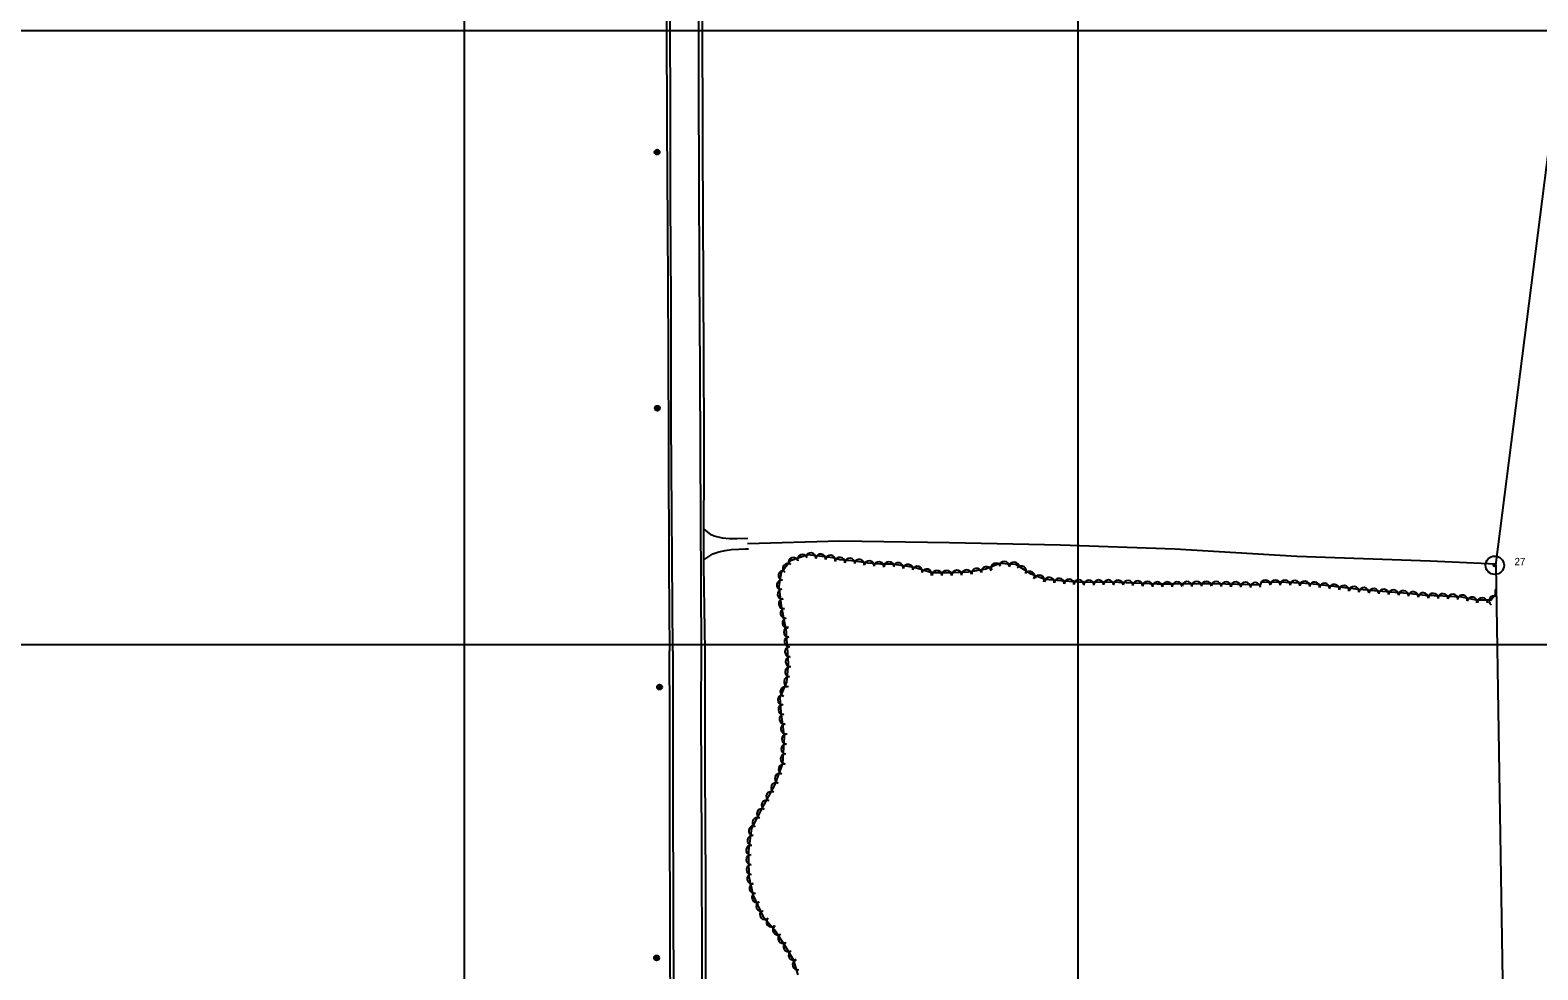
# Model space of a CAD drawing. Extents: x 353423 to 364002, y 127000 to 201942.
# Drawn here: x 362146 to 363374, y 140235 to 141000 of the extents above; entities that cross this region are included whole.
import ezdxf

# ---------------------------------------------------------------- set-up
doc = ezdxf.new("R2010")
doc.units = 0
for name, color, linetype in [('E_DTM_SlopeTop', 7, 'Continuous'), ('E_FEN_Generic', 7, 'Continuous'), ('E_LAND_BrushLine', 7, 'Continuous'), ('E_LAND_TreeLine', 7, 'Continuous'), ('E_MISCPROP', 7, 'Continuous'), ('E_RDWY_AsphConc', 7, 'Continuous'), ('E_RDWY_Gravel', 7, 'Continuous')]:
    doc.layers.add(name, color=color, linetype=linetype)

msp = doc.modelspace()

# ---------------------------------------------------------------- linework, layer by layer
at = {"layer": 'E_DTM_SlopeTop'}
for points in [[(362693.1, 140494.7), (362692.2, 140657.4), (362692, 140722.8), (362691.5, 140803.5), (362691.3, 140878.2), (362690.9, 140951.4), (362690.9, 141049), (362690.3, 141162.2), (362690.3, 141249.2), (362689.9, 141345.5), (362689.6, 141443.3), (362689.2, 141550), (362688.9, 141643), (362688.8, 141762.4), (362689, 141916.4)], [(362691.4, 141916.8), (362691.7, 141799.7), (362691.8, 141682.9), (362692.2, 141564.4), (362693, 141408.3), (362693.1, 141284.6), (362693.2, 141146.4), (362693.7, 141017.5), (362693.8, 140905.5), (362694.5, 140792.8), (362695.1, 140670.4), (362694.8, 140564.3), (362695.7, 140494.7)], [(362662.8, 141911.5), (362663.1, 141783.5), (362663.4, 141654.4), (362663.5, 141554.1), (362663.6, 141460.9), (362663.8, 141370.9), (362664.2, 141287.3), (362664.3, 141238.1), (362664.3, 141159.6), (362664.5, 141079.9), (362664.5, 141006.5), (362664.9, 140921.5), (362665.3, 140841.9), (362665.8, 140739.8), (362666.3, 140657.9), (362666.4, 140562.1), (362667.1, 140494.7)], [(362669.6, 140494.5), (362668.5, 140681.1), (362668.3, 140779.8), (362667.8, 140860.9), (362667.8, 140945.2), (362667.4, 141044.5), (362667.2, 141134.5), (362667.1, 141214), (362666.9, 141317.1), (362666.5, 141399.3), (362666.3, 141483), (362666.3, 141545.7), (362666.1, 141632.4), (362666.1, 141724.4), (362666, 141819.2), (362665.7, 141911.6)], [(362668.8, 139444.1), (362668.7, 139521.5), (362668.9, 139578), (362668.6, 139636.3), (362668.5, 139697.2), (362668.4, 139755.6), (362668.5, 139823.2), (362668.4, 139892.6), (362668.3, 139961.7), (362668.4, 140037.9), (362668, 140105.9), (362667.7, 140186.9), (362667.5, 140270.8), (362667.3, 140359.5), (362667.2, 140438.4), (362667.1, 140494.7)], [(362669.6, 140494.5), (362669.7, 140385.1), (362670, 140276.8), (362670.6, 140174.9), (362671, 140091.4), (362670.9, 140008.9), (362671, 139922.1), (362671.3, 139824.9), (362671.7, 139737.4), (362671.7, 139653.2), (362671.6, 139570.8), (362671.5, 139500.2), (362671.9, 139414.1)], [(362689.3, 138507), (362689.6, 138614.9), (362689.8, 138678.5), (362690.6, 138739.1), (362691.1, 138792.4), (362691.3, 138836.1), (362692.4, 138953.3), (362693.1, 139038.8), (362693.7, 139133.9), (362694.5, 139225.2), (362694.4, 139311.6), (362694.8, 139401.9), (362695, 139506.5), (362695.1, 139593.3), (362694.8, 139674.5), (362694.8, 139752.4), (362694.7, 139847.9), (362694.4, 139939.6), (362693.6, 140066.4), (362693.8, 140147.2), (362693.5, 140237), (362693.4, 140335.3), (362692.8, 140445.2), (362693.1, 140494.7)], [(362695.7, 140494.7), (362695.7, 140398.4), (362696.3, 140305.4), (362696.2, 140224.6), (362696.6, 140139), (362696.6, 140084.5), (362696.4, 139935), (362697.7, 139837.8), (362697.6, 139765.7), (362697.5, 139681), (362697.9, 139587.2), (362697.9, 139492.8), (362697.8, 139402.9), (362697.4, 139323), (362697.3, 139252.9), (362696.8, 139183.1), (362696.3, 139107.3), (362695.8, 139016.9), (362695.4, 138924.9), (362694.3, 138807.7), (362693.8, 138715.6), (362692.5, 138623), (362692.2, 138507.2)]]:
    msp.add_lwpolyline(points, dxfattribs=at)
at = {"layer": 'E_FEN_Generic'}
for points in [[(363148.4, 140548.3), (363110.6, 140549.4), (363098.5, 140549.4), (363078.1, 140548.9), (363064.3, 140548.9), (363045.3, 140549.9), (363026.4, 140550.5), (363004.4, 140550.4), (362989, 140551.4), (362972.7, 140552.9), (362961.7, 140557.2), (362949.2, 140565), (362936.2, 140565.8), (362924.7, 140561.3), (362910.4, 140558.8), (362895.5, 140558.2), (362880.8, 140558.2), (362866.4, 140562.5), (362848.3, 140565.4), (362839, 140565.2), (362828.5, 140566.2), (362818.2, 140567.8), (362805.7, 140568.9), (362800.1, 140570.5), (362779.8, 140572.9), (362765.6, 140568.1), (362757.9, 140558.3), (362756, 140547.5), (362758.1, 140531.4), (362761.2, 140514.8), (362762.1, 140513.3)], [(363340.4, 140541.5), (363336.3, 140535.9), (363324.4, 140536), (363312.5, 140538.3), (363297.1, 140539.3), (363282.7, 140539.9), (363268.5, 140541.4), (363254.2, 140542.6), (363241.4, 140543.5), (363226.1, 140544.9), (363208.1, 140547), (363194.3, 140548.6), (363182, 140549.8), (363169, 140550.3), (363156, 140550.5), (363148.4, 140550.4)], [(362761.9, 140513.9), (362762.1, 140507.7), (362762.8, 140497.3), (362763.6, 140484), (362762.2, 140469.2), (362757, 140456.8), (362757.7, 140444.7), (362760.5, 140424.7), (362759.1, 140402.7), (362752.6, 140385.4), (362742.1, 140366.4), (362733.7, 140350.1), (362731.3, 140332.1), (362731.4, 140325.1), (362731.7, 140310.9), (362735.2, 140295.5), (362743, 140278.5), (362752.6, 140267.6), (362760.9, 140254.6), (362767.7, 140243.2), (362771.5, 140230.8)]]:
    msp.add_lwpolyline(points, dxfattribs=at)
for centre, radius, start, end in [((362782.2, 140570.5), 4, 353.3945, 173.3792), ((362763.3, 140561.8), 4, 51.8143, 231.799), ((362767.9, 140566.6), 4, 18.693, 198.6777), ((362775.4, 140569.2), 4, 18.693, 198.6777), ((362790.2, 140569.5), 4, 353.3945, 173.3792), ((362798.1, 140568.6), 4, 353.3945, 173.3792), ((362805.9, 140566.8), 4, 355.1131, 175.0978), ((362813.9, 140566.1), 4, 355.1131, 175.0978), ((362821.7, 140565.2), 4, 351.1345, 171.1192), ((362829.7, 140564), 4, 354.1689, 174.1536), ((362837.6, 140563.2), 4, 354.1689, 174.1536), ((362845.9, 140563.3), 4, 1.737, 181.7217), ((362853.4, 140562.5), 4, 350.7009, 170.6856), ((362861.3, 140561.2), 4, 350.7009, 170.6856), ((362868.9, 140559.6), 4, 343.5038, 163.4885), ((362925, 140559.2), 4, 10.066, 190.0506), ((362932.9, 140562.2), 4, 21.2709, 201.2556), ((362939.7, 140563.5), 4, 356.7314, 176.7161), ((362947.7, 140563), 4, 356.7314, 176.7161), ((362953.7, 140559.8), 4, 327.9301, 147.9148), ((362758.3, 140548.2), 4, 80.0623, 260.047), ((362759.7, 140556.1), 4, 80.0623, 260.047), ((362876.5, 140557.3), 4, 343.5038, 163.4885), ((362884.9, 140556.1), 4, 0.1404, 180.1251), ((362892.9, 140556.1), 4, 0.1404, 180.1251), ((362901, 140556.3), 4, 2.0771, 182.0618), ((362909, 140556.6), 4, 2.0771, 182.0618), ((362917.2, 140557.8), 4, 10.066, 190.0506), ((362960.4, 140555.5), 4, 327.9301, 147.9148), ((362968.2, 140552.4), 4, 338.7393, 158.724), ((362976.5, 140550.5), 4, 354.6642, 174.6489), ((362984.5, 140549.7), 4, 354.6642, 174.6489), ((362992.5, 140549.1), 4, 356.2266, 176.2113), ((363000.4, 140548.6), 4, 356.2266, 176.2113), ((363008.6, 140548.3), 4, 0.2603, 180.245), ((363016.6, 140548.4), 4, 0.2603, 180.245), ((363024.6, 140548.4), 4, 0.2603, 180.245), ((363032.5, 140548.2), 4, 358.2862, 178.2709), ((363040.5, 140548), 4, 358.2862, 178.2709), ((363048.4, 140547.7), 4, 356.811, 176.7956), ((363056.4, 140547.2), 4, 356.811, 176.7956), ((363064.5, 140546.8), 4, 0.3145, 180.2992), ((363072.5, 140546.8), 4, 0.3145, 180.2992), ((363080.5, 140546.9), 4, 1.3206, 181.3053), ((363088.5, 140547.1), 4, 1.3206, 181.3053), ((363096.5, 140547.3), 4, 1.3206, 181.3053), ((363104.4, 140547.3), 4, 359.7324, 179.717), ((363112.4, 140547.2), 4, 358.44, 178.4246), ((363120.4, 140547), 4, 358.44, 178.4246), ((363128.4, 140546.8), 4, 358.44, 178.4246), ((363136.3, 140546.6), 4, 358.44, 178.4246), ((363144.3, 140546.3), 4, 358.44, 178.4246), ((363152.4, 140548.3), 4.04, 0.3093, 180.294), ((363160.5, 140548.3), 4.04, 359.4476, 179.4323), ((363168.5, 140548.2), 4.04, 359.4476, 179.4323), ((363176.5, 140547.9), 4.04, 357.63, 177.6146), ((363184.5, 140547.4), 4.04, 354.4412, 174.4259), ((363192.5, 140546.7), 4.04, 354.4412, 174.4259), ((363200.5, 140545.8), 4.04, 353.4738, 173.4585), ((362759, 140540.9), 4, 97.306, 277.2907), ((363208.5, 140544.8), 4.04, 353.3977, 173.3824), ((363216.5, 140543.9), 4.04, 353.3977, 173.3824), ((363224.6, 140543), 4.04, 353.3977, 173.3824), ((363232.6, 140542.2), 4.04, 354.5808, 174.5655), ((363240.7, 140541.4), 4.04, 354.5808, 174.5655), ((363248.8, 140540.9), 4.04, 356.1053, 176.09), ((363256.8, 140540.3), 4.04, 355.2781, 175.2628), ((363264.9, 140539.6), 4.04, 355.2781, 175.2628), ((363272.8, 140538.8), 4.04, 354.0073, 173.9919), ((363280.9, 140538), 4.04, 354.0073, 173.9919), ((363289.1, 140537.5), 4.04, 357.5785, 177.5632), ((363297.1, 140537.2), 4.04, 356.3397, 176.3244), ((363305.1, 140536.7), 4.04, 356.3397, 176.3244), ((363312.9, 140536.1), 4.04, 348.6977, 168.6824), ((363320.8, 140534.5), 4.04, 348.6977, 168.6824), ((363329.2, 140533.8), 4.04, 359.4564, 179.4411), ((363338.6, 140535.4), 4.04, 64.0489, 234.6548), ((363343.5, 140542.5), 4.04, 141.9871, 219.8591), ((362760, 140533), 4, 97.306, 277.2907), ((362761.4, 140525.3), 4, 100.8024, 280.7871), ((362762.9, 140517.4), 4, 100.8024, 280.7871), ((362764.1, 140510), 4.02, 92.4445, 272.4292), ((362764.6, 140502), 4.02, 93.583, 273.5677), ((362765.1, 140494), 4.02, 93.4214, 273.406), ((362765.6, 140485.9), 4.02, 93.4214, 273.406), ((362765.1, 140477.6), 4.02, 84.5673, 264.552), ((362761.3, 140461.5), 4.02, 67.5062, 247.4909), ((362764.3, 140469.6), 4.02, 84.5673, 264.552), ((362759.2, 140454.9), 4.02, 93.161, 273.1457), ((362759.7, 140446.9), 4.02, 93.161, 273.1457), ((362760.6, 140439.1), 4.02, 98.1547, 278.1393), ((362761.7, 140431.1), 4.02, 98.1547, 278.1393), ((362762, 140414.7), 4.02, 86.358, 266.3427), ((362762.5, 140422.7), 4.02, 86.358, 266.3427), ((362759.7, 140398.3), 4.02, 69.1321, 249.1168), ((362761.5, 140406.7), 4.02, 86.358, 266.3427), ((362756.8, 140390.8), 4.02, 69.1321, 249.1168), ((362749.8, 140376.1), 4.02, 61.2626, 241.2472), ((362753.7, 140383.1), 4.02, 61.2626, 241.2472), ((362742.2, 140362), 4.02, 62.7195, 242.7042), ((362746, 140369), 4.02, 61.2626, 241.2472), ((362738.5, 140354.9), 4.02, 62.7195, 242.7042), ((362734.5, 140340.3), 4.02, 82.398, 262.3827), ((362735.6, 140348.2), 4.02, 82.398, 262.3827), ((362733.4, 140332.3), 4.02, 82.398, 262.3827), ((362733.5, 140324.6), 4.02, 91.3809, 271.3656), ((362733.7, 140316.6), 4.02, 91.3809, 271.3656), ((362734.3, 140309), 4.02, 102.6554, 282.6401), ((362736.1, 140301.2), 4.02, 102.6554, 282.6401), ((362738.2, 140293.9), 4.02, 114.7124, 294.6971), ((362741.6, 140286.6), 4.02, 114.7124, 294.6971), ((362744.6, 140279.9), 4.02, 131.2129, 311.1976), ((362749.9, 140273.8), 4.02, 131.2129, 311.1976), ((362755.2, 140267.4), 4.02, 122.5498, 302.5345), ((362759.5, 140260.6), 4.02, 122.5498, 302.5345), ((362763.8, 140253.7), 4.02, 120.9433, 300.928), ((362768, 140246.9), 4.02, 120.9433, 300.928), ((362771.2, 140239), 4.02, 106.8898, 286.8745)]:
    msp.add_arc(centre, radius, start, end, dxfattribs=at)
at = {"layer": 'E_LAND_BrushLine'}
for centre, radius in [((362656.9, 140900.9), 2.02), ((362656.9, 140900.9), 1.52), ((362656.9, 140900.9), 1.01), ((362656.9, 140900.9), 0.502), ((362657.1, 140692.3), 2.02), ((362657.1, 140692.3), 1.52), ((362657.2, 140692.3), 1.01), ((362657.1, 140692.3), 0.502), ((362658.9, 140465.2), 2.02), ((362658.8, 140465.2), 1.52), ((362658.9, 140465.2), 1.01), ((362658.9, 140465.2), 0.502), ((362656.5, 140244.6), 2.02), ((362656.5, 140244.6), 1.52), ((362656.5, 140244.6), 1.01), ((362656.5, 140244.6), 0.502)]:
    msp.add_circle(centre, radius, dxfattribs=at)
at = {"layer": 'E_LAND_TreeLine'}
for p, q in [((362500, 140000), (362500, 142000)), ((363000, 140000), (363000, 142000)), ((360000, 141000), (363500, 141000)), ((361000, 141000), (364000, 141000)), ((362500, 138000), (362500, 141000)), ((363000, 138000), (363000, 141000)), ((360000, 140500), (363500, 140500)), ((361000, 140500), (364000, 140500))]:
    msp.add_line(p, q, dxfattribs=at)
at = {"layer": 'E_MISCPROP'}
for points in [[(362730.8, 140586.3), (362721.9, 140585.8), (362715.8, 140585.8), (362710.1, 140586.6), (362703.4, 140588.2), (362701, 140589.2), (362694.9, 140594.1)], [(362694.9, 140568.8), (362702.3, 140573.6), (362707.1, 140575.3), (362712.3, 140576.4), (362717.6, 140577.2), (362723.6, 140577.6), (362729, 140577.9), (362731.4, 140577.9)], [(362730.6, 140582.1), (362805.8, 140584.2), (362895.2, 140583), (362985.5, 140581.1), (363078.7, 140577.7), (363177.9, 140571.9), (363286.6, 140568.1), (363340.1, 140565.6)]]:
    msp.add_lwpolyline(points, dxfattribs=at)
at = {"layer": 'E_RDWY_AsphConc'}
for radius in [7.5, 7.5, 0.96, 0.96]:
    msp.add_circle((363339.3, 140564.4), radius, dxfattribs=at)
at = {"layer": 'E_RDWY_Gravel'}
for points in [[(363340, 140564.6), (363512.3, 141916)], [(363340, 140564.6), (363372.9, 138520.6)]]:
    msp.add_lwpolyline(points, dxfattribs=at)

# ---------------------------------------------------------------- texts
at = {"layer": 'E_RDWY_AsphConc'}
msp.add_text('27', height=6, dxfattribs=at).set_placement((363355.3, 140564.4))
msp.add_text('27', height=6, dxfattribs=at).set_placement((363355.3, 140564.4))

doc.saveas('drawing.dxf')
